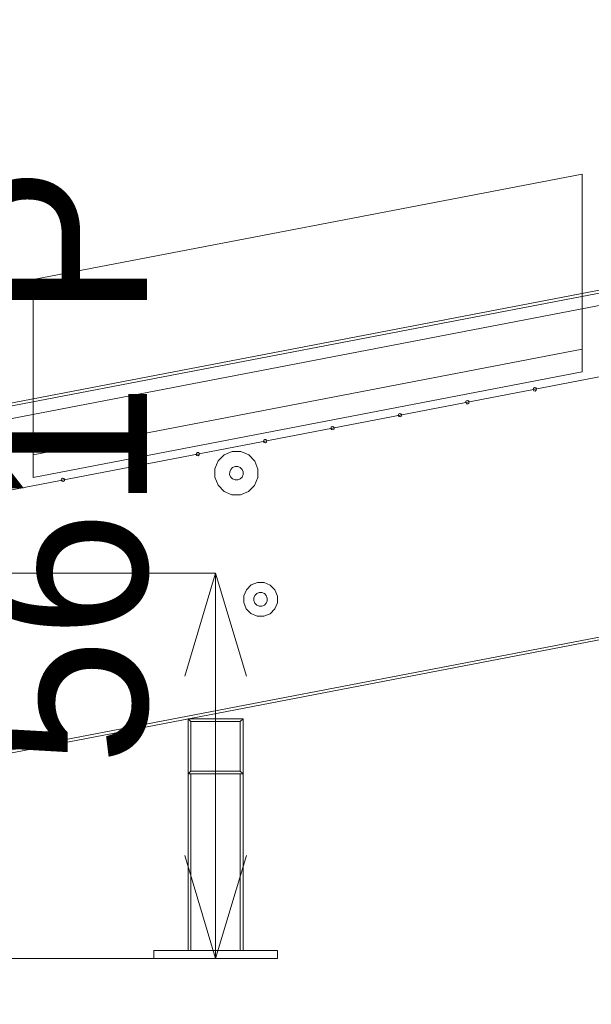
# Model space of a CAD drawing. Header units: millimetres. Extents: x -4395 to 65662, y -65530 to 6847.
# Tile 913 of 1034: x 27515 to 28347, y -67 to 1367. Entities that reach past the tile are written whole.
import ezdxf

# ---------------------------------------------------------------- set-up
doc = ezdxf.new("R2010")
doc.units = ezdxf.units.MM
for name, color, linetype, lineweight in [('COTAS_P', 1, 'Continuous', 0), ('lateral_BANDEJA_TOLVA_RECEPCION_C03', 7, 'Continuous', 0), ('lateral_C03', 7, 'Continuous', 0)]:
    doc.layers.add(name, color=color, linetype=linetype, lineweight=lineweight)
doc.dimstyles.new('R19_100', dxfattribs={"dimtxt": 250, "dimasz": 150, "dimexe": 150, "dimexo": 80, "dimgap": 100, "dimtad": 1, "dimtih": 1, "dimtoh": 1, "dimdsep": 46, "dimcen": 0.09, "dimadec": 0, "dimazin": 0, "dimtfac": 1, "dimtdec": 4, "dimtofl": 0, "dimtmove": 0, "dimatfit": 3, "dimfxl": 1, "dimtolj": 1, "dimtzin": 0, "dimarcsym": 0})

# ---------------------------------------------------------------- blocks, each defined once
blk = doc.blocks.new('DIM_R33_10')
at = {"layer": 'COTAS_P'}
for p, q in [((40881.6, 4063.8), (40725.8, 4079.7)), ((27230.5, 1444.9), (40881.6, 4063.8)), ((40881.6, 4063.8), (40742.7, 3991.3)), ((41051.1, 3179.9), (40881.6, 4063.8)), ((27230.5, 1444.9), (27369.3, 1517.3)), ((27400.1, 561), (27230.5, 1444.9)), ((27230.5, 1444.9), (27386.3, 1428.9))]:
    blk.add_line(p, q, dxfattribs=at)
blk.add_text('13900 P', height=250, rotation=10.86, dxfattribs=at).set_placement((34037.2, 2852.5))
blk = doc.blocks.new('DIM_R33_11')
at = {"layer": 'COTAS_P'}
for p, q in [((27400.1, 561), (27800.1, 561)), ((27800.1, 561), (27755.1, 411)), ((27800.1, 0), (27800.1, 561)), ((27800.1, 561), (27845.1, 411)), ((27800.1, 0), (27755.1, 150)), ((27800.1, 0), (27845.1, 150)), ((27400.1, 0), (27800.1, 0))]:
    blk.add_line(p, q, dxfattribs=at)
blk.add_text('561 P', height=250, rotation=90, dxfattribs=at).set_placement((27700.1, 280.5))
blk = doc.blocks.new('DIM_R33_30')
at = {"layer": 'COTAS_P'}
for p, q in [((112.7, 0), (112.7, -2500)), ((65298.1, 0), (65298.1, -2500)), ((112.7, -2500), (262.7, -2455)), ((65298.1, -2500), (65148.1, -2455)), ((112.7, -2500), (65298.1, -2500)), ((112.7, -2500), (262.7, -2545)), ((65298.1, -2500), (65148.1, -2545))]:
    blk.add_line(p, q, dxfattribs=at)
blk.add_text('65185.39 P', height=250, dxfattribs=at).set_placement((32705.4, -2400))

msp = doc.modelspace()

# ---------------------------------------------------------------- linework, layer by layer
at = {"layer": 'lateral_BANDEJA_TOLVA_RECEPCION_C03'}
for p, q in [((27534.067, 988.531), (28334.067, 1142.008)), ((28334.067, 1142.008), (28334.067, 854.008)), ((27534.067, 700.531), (27534.067, 988.531)), ((27534.067, 733.531), (28334.067, 887.008)), ((28334.067, 887.008), (28334.067, 854.008)), ((28334.067, 854.008), (27534.067, 700.531)), ((27534.067, 700.531), (27534.067, 733.531))]:
    msp.add_line(p, q, dxfattribs=at)
at = {"layer": 'lateral_C03'}
for p, q in [((27259.655, 762.147), (41107.13, 3418.726)), ((27260.408, 758.219), (41107.884, 3414.798)), ((27391.471, 765.035), (40890.305, 3354.728)), ((27410.689, 664.861), (40909.523, 3254.555)), ((27353.106, 275.03), (41200.582, 2931.609)), ((27353.86, 271.102), (41201.335, 2927.681)), ((28263.039, 830.181), (28262.653, 828.307)), ((28262.653, 828.307), (28263.705, 826.709)), ((28264.637, 831.233), (28263.039, 830.181)), ((28263.705, 826.709), (28265.579, 826.323)), ((28266.511, 830.847), (28264.637, 831.233)), ((28265.579, 826.323), (28267.177, 827.375)), ((28267.563, 829.249), (28266.511, 830.847)), ((28267.177, 827.375), (28267.563, 829.249)), ((28164.83, 811.34), (28164.444, 809.466)), ((28164.444, 809.466), (28165.496, 807.868)), ((28166.428, 812.392), (28164.83, 811.34)), ((28165.496, 807.868), (28167.37, 807.482)), ((28168.302, 812.006), (28166.428, 812.392)), ((28167.37, 807.482), (28168.968, 808.534)), ((28169.354, 810.408), (28168.302, 812.006)), ((28168.968, 808.534), (28169.354, 810.408)), ((28066.621, 792.499), (28066.235, 790.625)), ((28066.235, 790.625), (28067.287, 789.027)), ((28068.219, 793.551), (28066.621, 792.499)), ((28067.287, 789.027), (28069.161, 788.641)), ((28070.093, 793.165), (28068.219, 793.551)), ((28069.161, 788.641), (28070.759, 789.693)), ((28071.145, 791.567), (28070.093, 793.165)), ((28070.759, 789.693), (28071.145, 791.567)), ((27970.01, 774.71), (27968.412, 773.658)), ((27971.884, 774.324), (27970.01, 774.71)), ((27972.936, 772.726), (27971.884, 774.324)), ((27968.412, 773.658), (27968.026, 771.784)), ((27968.026, 771.784), (27969.078, 770.186)), ((27969.078, 770.186), (27970.952, 769.8)), ((27970.952, 769.8), (27972.55, 770.852)), ((27972.55, 770.852), (27972.936, 772.726)), ((27870.203, 754.817), (27869.817, 752.943)), ((27869.817, 752.943), (27870.869, 751.345)), ((27871.801, 755.869), (27870.203, 754.817)), ((27870.869, 751.345), (27872.743, 750.959)), ((27873.675, 755.483), (27871.801, 755.869)), ((27872.743, 750.959), (27874.341, 752.011)), ((27874.727, 753.885), (27873.675, 755.483)), ((27874.341, 752.011), (27874.727, 753.885)), ((27771.994, 735.976), (27771.607, 734.102)), ((27771.607, 734.102), (27772.66, 732.504)), ((27773.592, 737.028), (27771.994, 735.976)), ((27772.66, 732.504), (27774.534, 732.118)), ((27775.466, 736.642), (27773.592, 737.028)), ((27774.534, 732.118), (27776.132, 733.17)), ((27776.518, 735.044), (27775.466, 736.642)), ((27776.132, 733.17), (27776.518, 735.044)), ((27812.73, 733.401), (27803.841, 724.633)), ((27824.298, 738.101), (27812.73, 733.401)), ((27836.783, 738.016), (27824.298, 738.101)), ((27848.286, 733.159), (27836.783, 738.016)), ((27857.054, 724.271), (27848.286, 733.159)), ((27673.784, 717.135), (27673.398, 715.261)), ((27675.383, 718.187), (27673.784, 717.135)), ((27677.257, 717.801), (27675.383, 718.187)), ((27678.309, 716.203), (27677.257, 717.801)), ((27803.841, 724.633), (27798.985, 713.13)), ((27861.754, 712.703), (27857.054, 724.271)), ((27673.398, 715.261), (27674.451, 713.663)), ((27674.451, 713.663), (27676.325, 713.277)), ((27676.325, 713.277), (27677.923, 714.329)), ((27677.923, 714.329), (27678.309, 716.203)), ((27798.985, 713.13), (27798.9, 700.645)), ((27820.532, 708.692), (27820.506, 704.79)), ((27820.506, 704.79), (27821.974, 701.175)), ((27822.05, 712.286), (27820.532, 708.692)), ((27824.828, 715.026), (27822.05, 712.286)), ((27828.443, 716.495), (27824.828, 715.026)), ((27832.344, 716.468), (27828.443, 716.495)), ((27835.939, 714.951), (27832.344, 716.468)), ((27838.679, 712.173), (27835.939, 714.951)), ((27838.603, 701.062), (27840.121, 704.656)), ((27840.148, 708.558), (27838.679, 712.173)), ((27840.121, 704.656), (27840.148, 708.558)), ((27861.669, 700.218), (27861.754, 712.703)), ((27575.575, 698.294), (27575.189, 696.42)), ((27575.189, 696.42), (27576.242, 694.822)), ((27577.174, 699.346), (27575.575, 698.294)), ((27576.242, 694.822), (27578.116, 694.436)), ((27579.048, 698.96), (27577.174, 699.346)), ((27578.116, 694.436), (27579.714, 695.488)), ((27580.1, 697.362), (27579.048, 698.96)), ((27579.714, 695.488), (27580.1, 697.362)), ((27798.9, 700.645), (27803.599, 689.077)), ((27803.599, 689.077), (27812.368, 680.189)), ((27821.974, 701.175), (27824.715, 698.397)), ((27824.715, 698.397), (27828.309, 696.88)), ((27828.309, 696.88), (27832.211, 696.853)), ((27832.211, 696.853), (27835.826, 698.322)), ((27835.826, 698.322), (27838.603, 701.062)), ((27847.924, 679.947), (27856.812, 688.715)), ((27856.812, 688.715), (27861.669, 700.218)), ((27812.368, 680.189), (27823.87, 675.332)), ((27823.87, 675.332), (27836.356, 675.247)), ((27836.356, 675.247), (27847.924, 679.947)), ((27860.849, 547.575), (27851.812, 543.904)), ((27870.603, 547.509), (27860.849, 547.575)), ((27879.59, 543.715), (27870.603, 547.509)), ((27844.868, 537.054), (27841.074, 528.067)), ((27851.812, 543.904), (27844.868, 537.054)), ((27860.06, 531.375), (27857.283, 528.635)), ((27863.675, 532.844), (27860.06, 531.375)), ((27867.577, 532.817), (27863.675, 532.844)), ((27871.172, 531.3), (27867.577, 532.817)), ((27873.912, 528.522), (27871.172, 531.3)), ((27886.44, 536.771), (27879.59, 543.715)), ((27890.112, 527.733), (27886.44, 536.771)), ((27841.074, 528.067), (27841.007, 518.313)), ((27841.007, 518.313), (27844.679, 509.276)), ((27855.765, 525.041), (27855.739, 521.139)), ((27855.739, 521.139), (27857.207, 517.524)), ((27857.283, 528.635), (27855.765, 525.041)), ((27857.207, 517.524), (27859.947, 514.746)), ((27871.058, 514.671), (27873.836, 517.411)), ((27873.836, 517.411), (27875.354, 521.006)), ((27875.38, 524.907), (27873.912, 528.522)), ((27875.354, 521.006), (27875.38, 524.907)), ((27886.251, 508.993), (27890.045, 517.979)), ((27890.045, 517.979), (27890.112, 527.733)), ((27844.679, 509.276), (27851.529, 502.331)), ((27851.529, 502.331), (27860.515, 498.537)), ((27859.947, 514.746), (27863.542, 513.229)), ((27863.542, 513.229), (27867.444, 513.202)), ((27867.444, 513.202), (27871.058, 514.671)), ((27870.27, 498.471), (27879.307, 502.142)), ((27879.307, 502.142), (27886.251, 508.993)), ((27860.515, 498.537), (27870.27, 498.471)), ((27840.067, 349.031), (27760.067, 349.031)), ((27764.067, 345.031), (27760.067, 349.031)), ((27760.067, 349.031), (27760.067, 269.031)), ((27836.067, 345.031), (27764.067, 345.031)), ((27764.067, 345.031), (27764.067, 273.031)), ((27836.067, 345.031), (27840.067, 349.031)), ((27836.067, 273.031), (27836.067, 345.031)), ((27840.067, 269.031), (27840.067, 349.031)), ((27760.067, 269.031), (27764.067, 273.031)), ((27764.067, 273.031), (27836.067, 273.031)), ((27836.067, 273.031), (27840.067, 269.031)), ((27840.067, 269.031), (27760.067, 269.031)), ((27760.067, 269.031), (27760.067, 12)), ((27764.067, 269.031), (27760.067, 269.031)), ((27764.067, 12), (27764.067, 269.031)), ((27764.067, 269.031), (27836.067, 269.031)), ((27836.067, 269.031), (27836.067, 12)), ((27840.067, 269.031), (27836.067, 269.031)), ((27840.067, 12), (27840.067, 269.031)), ((27710.067, 12), (27890.067, 12)), ((27710.067, 12), (27710.067, 0)), ((27710.067, 0), (27890.067, 0)), ((27760.067, 12), (27840.067, 12)), ((27760.067, 12), (27764.067, 12)), ((27836.067, 12), (27764.067, 12)), ((27836.067, 12), (27840.067, 12)), ((27890.067, 0), (27890.067, 12))]:
    msp.add_line(p, q, dxfattribs=at)

# ---------------------------------------------------------------- dimensions: what is measured, and where the dimension line sits
at = {"layer": 'COTAS_P'}
for p1, p2, distance, picture, middle in [((27400.067, 561), (41051.125, 3179.897), 900, 'DIM_R33_10', (34056.027, 2754.33)), ((27400.067, 0), (27400.067, 561), -400, 'DIM_R33_11', (27800.067, 280.5)), ((112.7, 0), (65298.0949, 0), -2500, 'DIM_R33_30', (32705.3975, -2500))]:
    dim = msp.add_aligned_dim(p1=p1, p2=p2, distance=distance, text='<> P', dimstyle='R19_100', dxfattribs=at)
    dim.commit()
    dim.dimension.update_dxf_attribs({"geometry": picture, "text_midpoint": middle})

doc.saveas('drawing.dxf')
